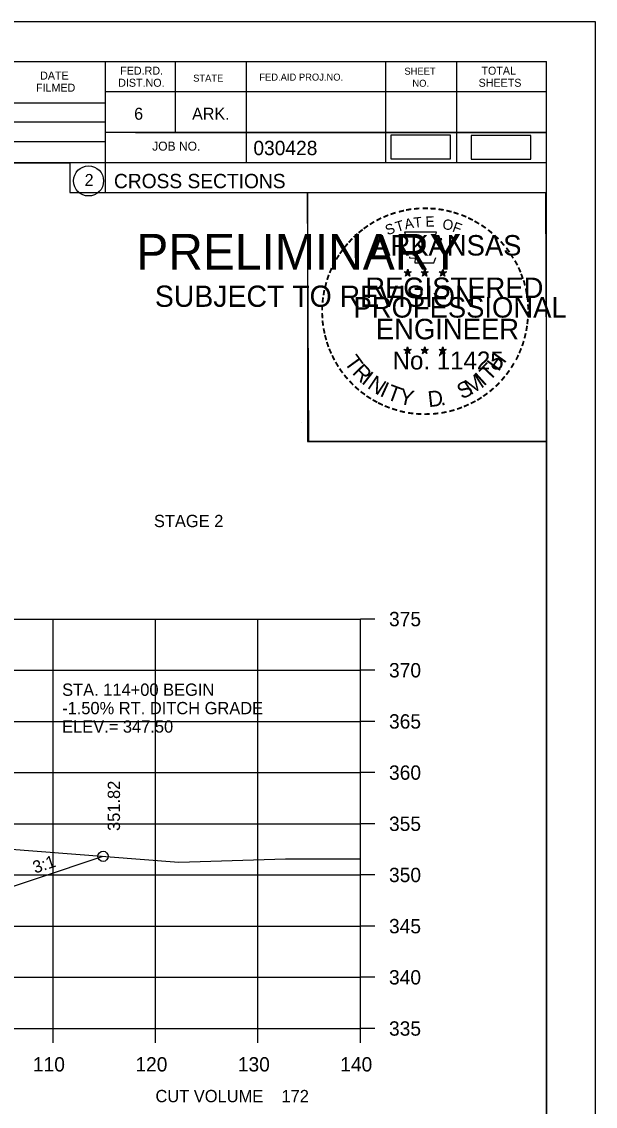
# Model space of a CAD drawing. Extents: x 1374859 to 1376773, y 382242 to 389804.
# Drawn here: x 1376717.4 to 1376773.4, y 383202.5 to 383308.4 of the extents above; entities that cross this region are included whole.
import ezdxf

# ---------------------------------------------------------------- set-up
doc = ezdxf.new("R2010")
doc.units = 0
for name, color, linetype in [('R_Axis', 7, 'Continuous'), ('R_Axis Annot', 7, 'Continuous'), ('R_Border', 7, 'Continuous'), ('R_Border PE', 7, 'Continuous'), ('R_Border Prem', 7, 'Continuous'), ('R_Detour Annot', 7, 'Continuous'), ('R_Exist Surface', 7, 'Continuous'), ('R_Fin Surface', 7, 'Continuous'), ('R_Grid', 7, 'Continuous'), ('R_MOT', 7, 'Continuous'), ('R_No Plot', 7, 'Continuous'), ('R_Xsect Elev', 7, 'Continuous'), ('R_Xsect Slope', 7, 'Continuous')]:
    doc.layers.add(name, color=color, linetype=linetype)

msp = doc.modelspace()

# ---------------------------------------------------------------- linework, layer by layer
at = {"layer": 'R_Axis'}
for p, q in [((1376750.45, 383210.07), (1376750.45, 383250.07)), ((1376751.85, 383250.07), (1376750.45, 383250.07)), ((1376751.85, 383245.07), (1376750.45, 383245.07)), ((1376751.85, 383240.07), (1376750.45, 383240.07)), ((1376751.85, 383235.07), (1376750.45, 383235.07)), ((1376751.85, 383230.07), (1376750.45, 383230.07)), ((1376751.85, 383225.07), (1376750.45, 383225.07)), ((1376751.85, 383220.07), (1376750.45, 383220.07)), ((1376751.85, 383215.07), (1376750.45, 383215.07)), ((1376470.45, 383210.07), (1376750.45, 383210.07)), ((1376720.45, 383208.67), (1376720.45, 383210.07)), ((1376730.45, 383208.67), (1376730.45, 383210.07)), ((1376740.45, 383208.67), (1376740.45, 383210.07)), ((1376750.45, 383208.67), (1376750.45, 383210.07)), ((1376751.85, 383210.07), (1376750.45, 383210.07))]:
    msp.add_line(p, q, dxfattribs=at)
at = {"layer": 'R_Border'}
for p, q in [((1376452.45, 383304.53), (1376768.63, 383304.53)), ((1376725.53, 383304.53), (1376725.53, 383291.73)), ((1376732.37, 383304.53), (1376732.37, 383297.59)), ((1376739.31, 383304.53), (1376739.31, 383294.65)), ((1376752.89, 383304.53), (1376752.89, 383294.65)), ((1376759.83, 383304.53), (1376759.83, 383294.65)), ((1376768.63, 383099.07), (1376768.63, 383304.53)), ((1376768.63, 383301.59), (1376725.53, 383301.59)), ((1376768.63, 383301.61), (1376768.63, 383301.61)), ((1376686.37, 383300.51), (1376725.53, 383300.51)), ((1376686.37, 383298.65), (1376725.53, 383298.65)), ((1376768.63, 383297.59), (1376725.53, 383297.59)), ((1376728.49, 383297.59), (1376768.63, 383297.59)), ((1376686.37, 383296.71), (1376725.53, 383296.71)), ((1376768.63, 383294.65), (1376686.37, 383294.65)), ((1376725.53, 383291.73), (1376768.63, 383291.73))]:
    msp.add_line(p, q, dxfattribs=at)
msp.add_circle((1376723.92, 383292.87), 1.47, dxfattribs=at)
at = {"layer": 'R_Border PE'}
for p, q in [((1376755.07, 383284.24), (1376755.02, 383283.99)), ((1376755.07, 383283.88), (1376755.07, 383284.24)), ((1376755.07, 383284.24), (1376755.11, 383283.99)), ((1376756.74, 383284.24), (1376756.69, 383283.99)), ((1376756.74, 383283.88), (1376756.74, 383284.24)), ((1376756.74, 383284.24), (1376756.78, 383283.99)), ((1376758.5, 383284.23), (1376758.46, 383283.98)), ((1376758.5, 383283.86), (1376758.5, 383284.23)), ((1376758.5, 383284.23), (1376758.55, 383283.98)), ((1376754.72, 383283.99), (1376755.07, 383283.88)), ((1376754.72, 383283.99), (1376754.97, 383283.94)), ((1376754.72, 383283.99), (1376754.95, 383283.87)), ((1376754.85, 383283.58), (1376755.07, 383283.88)), ((1376754.85, 383283.58), (1376754.98, 383283.82)), ((1376754.85, 383283.58), (1376755.06, 383283.8)), ((1376755.28, 383283.58), (1376755.06, 383283.79)), ((1376755.41, 383283.99), (1376755.07, 383283.88)), ((1376755.28, 383283.58), (1376755.07, 383283.88)), ((1376755.41, 383283.99), (1376755.13, 383283.94)), ((1376755.28, 383283.58), (1376755.14, 383283.87)), ((1376755.41, 383283.99), (1376755.21, 383283.89)), ((1376756.39, 383283.99), (1376756.74, 383283.88)), ((1376756.39, 383283.99), (1376756.64, 383283.94)), ((1376756.39, 383283.99), (1376756.62, 383283.87)), ((1376756.52, 383283.58), (1376756.74, 383283.88)), ((1376756.52, 383283.58), (1376756.65, 383283.82)), ((1376756.52, 383283.58), (1376756.73, 383283.8)), ((1376756.95, 383283.58), (1376756.73, 383283.79)), ((1376757.08, 383283.99), (1376756.74, 383283.88)), ((1376756.95, 383283.58), (1376756.74, 383283.88)), ((1376757.08, 383283.99), (1376756.8, 383283.94)), ((1376756.95, 383283.58), (1376756.81, 383283.87)), ((1376757.08, 383283.99), (1376756.88, 383283.89)), ((1376758.15, 383283.98), (1376758.5, 383283.86)), ((1376758.15, 383283.98), (1376758.4, 383283.93)), ((1376758.15, 383283.98), (1376758.39, 383283.85)), ((1376758.28, 383283.57), (1376758.5, 383283.86)), ((1376758.28, 383283.57), (1376758.41, 383283.81)), ((1376758.28, 383283.57), (1376758.5, 383283.78)), ((1376758.85, 383283.98), (1376758.5, 383283.86)), ((1376758.71, 383283.57), (1376758.5, 383283.86)), ((1376758.71, 383283.57), (1376758.5, 383283.78)), ((1376758.85, 383283.98), (1376758.56, 383283.93)), ((1376758.71, 383283.57), (1376758.58, 383283.86)), ((1376758.85, 383283.98), (1376758.64, 383283.87)), ((1376754.71, 383276.41), (1376755.06, 383276.3)), ((1376754.71, 383276.41), (1376754.97, 383276.37)), ((1376754.71, 383276.41), (1376754.95, 383276.29)), ((1376754.85, 383276.01), (1376755.06, 383276.3)), ((1376754.85, 383276.01), (1376754.97, 383276.25)), ((1376754.85, 383276.01), (1376755.06, 383276.22)), ((1376755.06, 383276.67), (1376755.02, 383276.42)), ((1376755.06, 383276.3), (1376755.06, 383276.67)), ((1376755.06, 383276.67), (1376755.11, 383276.42)), ((1376755.41, 383276.41), (1376755.06, 383276.3)), ((1376755.27, 383276.01), (1376755.06, 383276.3)), ((1376755.27, 383276.01), (1376755.06, 383276.22)), ((1376755.41, 383276.41), (1376755.12, 383276.37)), ((1376755.27, 383276.01), (1376755.14, 383276.3)), ((1376755.41, 383276.41), (1376755.2, 383276.31)), ((1376756.38, 383276.41), (1376756.73, 383276.3)), ((1376756.38, 383276.41), (1376756.63, 383276.37)), ((1376756.38, 383276.41), (1376756.62, 383276.29)), ((1376756.51, 383276.01), (1376756.73, 383276.3)), ((1376756.51, 383276.01), (1376756.64, 383276.25)), ((1376756.51, 383276.01), (1376756.73, 383276.22)), ((1376756.73, 383276.67), (1376756.69, 383276.42)), ((1376756.73, 383276.3), (1376756.73, 383276.67)), ((1376756.73, 383276.67), (1376756.78, 383276.42)), ((1376757.08, 383276.41), (1376756.73, 383276.3)), ((1376756.94, 383276.01), (1376756.73, 383276.3)), ((1376756.94, 383276.01), (1376756.73, 383276.22)), ((1376757.08, 383276.41), (1376756.79, 383276.37)), ((1376756.94, 383276.01), (1376756.81, 383276.3)), ((1376757.08, 383276.41), (1376756.87, 383276.31)), ((1376758.15, 383276.4), (1376758.5, 383276.29)), ((1376758.15, 383276.4), (1376758.4, 383276.36)), ((1376758.15, 383276.4), (1376758.39, 383276.28)), ((1376758.28, 383276), (1376758.5, 383276.29)), ((1376758.28, 383276), (1376758.41, 383276.24)), ((1376758.28, 383276), (1376758.5, 383276.21)), ((1376758.5, 383276.66), (1376758.46, 383276.41)), ((1376758.5, 383276.29), (1376758.5, 383276.66)), ((1376758.5, 383276.66), (1376758.55, 383276.41)), ((1376758.84, 383276.4), (1376758.5, 383276.29)), ((1376758.71, 383276), (1376758.5, 383276.29)), ((1376758.71, 383276), (1376758.5, 383276.21)), ((1376758.84, 383276.4), (1376758.56, 383276.36)), ((1376758.71, 383276), (1376758.57, 383276.29)), ((1376758.84, 383276.4), (1376758.64, 383276.3))]:
    msp.add_line(p, q, dxfattribs=at)
for points in [[(1376754.76, 383287.87), (1376755.03, 383287.04)], [(1376758.27, 383286.94), (1376758.41, 383287.23), (1376757.73, 383287.2), (1376757.87, 383287.87), (1376754.76, 383287.87)], [(1376755.25, 383285.44), (1376755.25, 383285.36), (1376755.81, 383285.34), (1376755.76, 383284.86), (1376757.63, 383284.86), (1376757.83, 383285.4)], [(1376755.07, 383284.24), (1376755.28, 383283.58), (1376754.72, 383283.99), (1376755.41, 383283.99), (1376754.85, 383283.58), (1376755.07, 383284.24)], [(1376756.74, 383284.24), (1376756.95, 383283.58), (1376756.39, 383283.99), (1376757.08, 383283.99), (1376756.52, 383283.58), (1376756.74, 383284.24)], [(1376758.5, 383284.23), (1376758.71, 383283.57), (1376758.15, 383283.98), (1376758.85, 383283.98), (1376758.28, 383283.57), (1376758.5, 383284.23)], [(1376755.06, 383276.67), (1376755.27, 383276.01), (1376754.71, 383276.41), (1376755.41, 383276.41), (1376754.85, 383276.01), (1376755.06, 383276.67)], [(1376756.73, 383276.67), (1376756.94, 383276.01), (1376756.38, 383276.41), (1376757.08, 383276.41), (1376756.51, 383276.01), (1376756.73, 383276.67)], [(1376758.5, 383276.66), (1376758.71, 383276), (1376758.15, 383276.4), (1376758.84, 383276.4), (1376758.28, 383276), (1376758.5, 383276.66)]]:
    msp.add_lwpolyline(points, dxfattribs=at)
for centre, radius in [((1376755.06, 383283.88), 0.172), ((1376755.06, 383283.88), 0.145), ((1376755.06, 383283.88), 0.116), ((1376755.06, 383283.88), 0.0991), ((1376755.06, 383283.88), 0.0747), ((1376755.06, 383283.88), 0.0495), ((1376755.06, 383283.88), 0.0296), ((1376756.73, 383283.88), 0.172), ((1376756.73, 383283.88), 0.145), ((1376756.73, 383283.88), 0.116), ((1376756.73, 383283.88), 0.0991), ((1376756.73, 383283.88), 0.0747), ((1376756.73, 383283.88), 0.0495), ((1376756.73, 383283.88), 0.0296), ((1376758.5, 383283.86), 0.172), ((1376758.5, 383283.86), 0.145), ((1376758.5, 383283.86), 0.116), ((1376758.5, 383283.86), 0.0991), ((1376758.5, 383283.86), 0.0747), ((1376758.5, 383283.86), 0.0495), ((1376758.5, 383283.86), 0.0296), ((1376755.06, 383276.3), 0.172), ((1376755.06, 383276.3), 0.145), ((1376755.06, 383276.3), 0.116), ((1376755.06, 383276.3), 0.0991), ((1376755.06, 383276.3), 0.0747), ((1376755.06, 383276.3), 0.0495), ((1376755.06, 383276.3), 0.0296), ((1376756.73, 383276.3), 0.172), ((1376756.73, 383276.3), 0.145), ((1376756.73, 383276.3), 0.116), ((1376756.73, 383276.3), 0.0991), ((1376756.73, 383276.3), 0.0747), ((1376756.73, 383276.3), 0.0495), ((1376756.73, 383276.3), 0.0296), ((1376758.5, 383276.29), 0.172), ((1376758.5, 383276.29), 0.145), ((1376758.5, 383276.29), 0.116), ((1376758.5, 383276.29), 0.0991), ((1376758.5, 383276.29), 0.0747), ((1376758.5, 383276.29), 0.0495), ((1376758.5, 383276.29), 0.0296)]:
    msp.add_circle(centre, radius, dxfattribs=at)
at = {"layer": 'R_Exist Surface'}
msp.add_lwpolyline([(1376656.69, 383237.5), (1376673.19, 383231.64), (1376674.47, 383228.83), (1376690.38, 383229.85), (1376699.21, 383228.6), (1376708.82, 383228.16), (1376732.72, 383226.32), (1376743.15, 383226.63), (1376750.45, 383226.63)], dxfattribs=at)
at = {"layer": 'R_Fin Surface'}
msp.add_lwpolyline([(1376498.31, 383220.65), (1376504.59, 383218.55), (1376550.97, 383234.01), (1376563.71, 383236.14), (1376572.97, 383237.68), (1376580.97, 383238), (1376610.47, 383239.05), (1376639.97, 383240.09), (1376647.97, 383240.38), (1376659.51, 383238.45), (1376669.97, 383236.71), (1376712.38, 383222.57), (1376725.33, 383226.89)], dxfattribs=at)
at = {"layer": 'R_Grid'}
for p, q in [((1376470.45, 383250.07), (1376750.45, 383250.07)), ((1376720.45, 383210.07), (1376720.45, 383250.07)), ((1376730.45, 383210.07), (1376730.45, 383250.07)), ((1376740.45, 383210.07), (1376740.45, 383250.07)), ((1376750.45, 383210.07), (1376750.45, 383250.07)), ((1376470.45, 383245.07), (1376750.45, 383245.07)), ((1376470.45, 383240.07), (1376750.45, 383240.07)), ((1376470.45, 383235.07), (1376750.45, 383235.07)), ((1376470.45, 383230.07), (1376750.45, 383230.07)), ((1376470.45, 383225.07), (1376750.45, 383225.07)), ((1376470.45, 383220.07), (1376750.45, 383220.07)), ((1376470.45, 383215.07), (1376750.45, 383215.07)), ((1376470.45, 383210.07), (1376750.45, 383210.07))]:
    msp.add_line(p, q, dxfattribs=at)
at = {"layer": 'R_MOT'}
for points in [[(1376753.43, 383295.04), (1376759.26, 383295.04), (1376759.26, 383297.35), (1376753.43, 383297.35)], [(1376761.26, 383295.01), (1376767.09, 383295.01), (1376767.09, 383297.32), (1376761.26, 383297.32)]]:
    msp.add_lwpolyline(points, close=True, dxfattribs=at)
at = {"layer": 'R_No Plot'}
for p, q in [((1376440.05, 383308.43), (1376773.38, 383308.43)), ((1376744.67, 383269.28), (1376744.67, 383269.28))]:
    msp.add_line(p, q, dxfattribs=at)
for points in [[(1376440.04, 383308.43), (1376773.38, 383308.43), (1376773.38, 383095.09), (1376440.04, 383095.09)], [(1376686.37, 383304.53), (1376686.37, 383294.65), (1376722.1, 383294.65), (1376722.1, 383291.73), (1376745.3, 383291.73), (1376745.3, 383267.4), (1376768.63, 383267.4), (1376768.63, 383099.07), (1376452.45, 383099.07), (1376452.45, 383304.53)], [(1376745.3, 383291.73), (1376768.51, 383291.73), (1376768.63, 383267.4), (1376745.42, 383267.4)]]:
    msp.add_lwpolyline(points, close=True, dxfattribs=at)
msp.add_circle((1376725.33, 383226.89), 0.5, dxfattribs=at)

# ---------------------------------------------------------------- texts
at = {"layer": 'R_Axis Annot'}
msp.add_text('STAGE 2', height=1.2, rotation=360, dxfattribs=at).set_placement((1376730.3, 383259.05))
for s, height, p in [('375', 1.4, (1376753.25, 383249.37)), ('370', 1.4, (1376753.25, 383244.37)), ('365', 1.4, (1376753.25, 383239.37)), ('360', 1.4, (1376753.25, 383234.37)), ('355', 1.4, (1376753.25, 383229.37)), ('350', 1.4, (1376753.25, 383224.37)), ('345', 1.4, (1376753.25, 383219.37)), ('340', 1.4, (1376753.25, 383214.37)), ('335', 1.4, (1376753.25, 383209.37)), ('110', 1.4, (1376718.49, 383205.87)), ('120', 1.4, (1376728.49, 383205.87)), ('130', 1.4, (1376738.49, 383205.87)), ('140', 1.4, (1376748.49, 383205.87)), ('CUT VOLUME    172', 1.2, (1376730.45, 383202.87))]:
    msp.add_text(s, height=height, dxfattribs=at).set_placement(p)
at = {"layer": 'R_Border'}
for s, height, p in [('DATE', 0.782, (1376719.19, 383302.77)), ('FED.RD.', 0.782, (1376727.01, 383303.25)), ('STATE', 0.684, (1376734.13, 383302.57)), ('FED.AID PROJ.NO.', 0.684, (1376740.59, 383302.67)), ('SHEET', 0.684, (1376754.75, 383303.25)), ('TOTAL', 0.782, (1376762.27, 383303.25)), ('FILMED', 0.782, (1376718.79, 383301.59)), ('DIST.NO.', 0.782, (1376726.81, 383302.07)), ('NO.', 0.684, (1376755.53, 383302.07)), ('SHEETS', 0.782, (1376761.99, 383302.07)), ('6', 1.17, (1376728.37, 383298.85)), ('ARK.', 1.172, (1376734.03, 383298.85)), ('JOB NO.', 0.879, (1376730.13, 383295.83)), ('030428', 1.4, (1376740.01, 383295.39)), ('2', 1.17, (1376723.54, 383292.38)), ('CROSS SECTIONS', 1.4, (1376726.4, 383292.16))]:
    msp.add_text(s, height=height, rotation=360, dxfattribs=at).set_placement(p)
at = {"layer": 'R_Border PE'}
for s, height, rotation, p in [('-', 1.6, 24.3072, (1376752.87, 383288.72)), ('-', 1.6, 19.1761, (1376753.51, 383288.99)), ('-', 1.6, 13.6301, (1376754.26, 383289.23)), ('-', 1.6, 10.2193, (1376754.93, 383289.4)), ('-', 1.6, 5.8968, (1376755.66, 383289.51)), ('-', 1.6, 0.1862, (1376756.43, 383289.58)), ('E', 1, 0.8323, (1376756.81, 383288.4)), ('-', 1.6, 357.743, (1376757.16, 383289.56)), ('-', 1.6, 352.1617, (1376757.9, 383289.51)), ('-', 1.6, 347.2049, (1376758.62, 383289.39)), ('-', 1.6, 342.3362, (1376759.26, 383289.24)), ('-', 1.6, 337.8551, (1376759.99, 383289.02)), ('-', 1.6, 36.2317, (1376751.06, 383287.64)), ('-', 1.6, 34.0636, (1376751.64, 383288.04)), ('-', 1.6, 28.7918, (1376752.24, 383288.41)), ('S', 1, 21.594, (1376753.11, 383287.54)), ('T', 1, 16.4036, (1376754.03, 383287.87)), ('A', 1, 11.2132, (1376754.85, 383288.13)), ('T', 1, 6.0228, (1376755.7, 383288.29)), ('O', 1, 350.4515, (1376758.41, 383288.19)), ('F', 1, 340.0707, (1376759.36, 383287.96)), ('-', 1.6, 334.1211, (1376760.62, 383288.75)), ('-', 1.6, 329.6409, (1376761.2, 383288.46)), ('-', 1.6, 325.8627, (1376761.84, 383288.1)), ('-', 1.6, 48.423, (1376749.71, 383286.37)), ('-', 1.6, 42.9622, (1376750.15, 383286.85)), ('-', 1.6, 38.9507, (1376750.59, 383287.26)), ('ARKANSAS', 2, 360, (1376751.61, 383285.58)), ('-', 1.6, 320.5297, (1376762.45, 383287.68)), ('-', 1.6, 315.5786, (1376763.05, 383287.19)), ('-', 1.6, 54.2325, (1376748.89, 383285.32)), ('-', 1.6, 50.6142, (1376749.3, 383285.88)), ('-', 1.6, 309.8797, (1376763.62, 383286.64)), ('-', 1.6, 306.6522, (1376764.15, 383286.04)), ('-', 1.6, 58.0706, (1376748.57, 383284.79)), ('-', 1.4, 303.6753, (1376764.63, 383285.47)), ('-', 1.6, 67.7743, (1376747.99, 383283.56)), ('-', 1.6, 62.8713, (1376748.25, 383284.17)), ('-', 1.6, 299.6684, (1376764.95, 383284.86)), ('-', 1.6, 294.6628, (1376765.28, 383284.25)), ('-', 1.6, 72.3945, (1376747.77, 383282.93)), ('REGISTERED', 2, 360, (1376750.93, 383281.43)), ('DWB', 0.01, 360, (1376755.05, 383283.87)), ('DWB', 0.01, 360, (1376756.72, 383283.87)), ('DWB', 0.01, 360, (1376758.49, 383283.86)), ('-', 1.6, 290.5728, (1376765.53, 383283.67)), ('-', 1.6, 285.1233, (1376765.77, 383283.09)), ('-', 1.6, 81.2013, (1376747.45, 383281.51)), ('-', 1.6, 75.461, (1376747.58, 383282.22)), ('-', 1.6, 280.5493, (1376765.97, 383282.35)), ('-', 1.6, 85.1863, (1376747.37, 383280.82)), ('PROFESSIONAL', 2, 360, (1376749.78, 383279.52)), ('-', 1.6, 276.5962, (1376766.13, 383281.58)), ('-', 1.6, 94.1959, (1376747.38, 383279.39)), ('-', 1.6, 89.0622, (1376747.34, 383280.11)), ('-', 1.6, 274.3301, (1376766.19, 383280.86)), ('-', 1.6, 269.9407, (1376766.22, 383280.23)), ('-', 1.6, 98.9479, (1376747.45, 383278.72)), ('ENGINEER', 2, 360, (1376751.97, 383277.4)), ('-', 1.6, 263.5172, (1376766.2, 383279.56)), ('-', 1.6, 101.7149, (1376747.59, 383277.99)), ('-', 1.6, 105.4578, (1376747.75, 383277.39)), ('-', 1.6, 255.7626, (1376766.02, 383278.23)), ('-', 1.6, 260.9953, (1376766.13, 383278.91)), ('-', 1.6, 109.0874, (1376747.96, 383276.76)), ('-', 1.6, 252.8681, (1376765.84, 383277.51)), ('-', 1.6, 114.0643, (1376748.22, 383276.17)), ('-', 1.6, 115.7289, (1376748.52, 383275.55)), ('T', 1.54, 306.0406, (1376748.82, 383275.14)), ('No. 11425', 1.757, 360, (1376753.6, 383274.45)), ('DWB', 0.01, 360, (1376755.05, 383276.3)), ('DWB', 0.01, 360, (1376756.72, 383276.3)), ('DWB', 0.01, 360, (1376758.48, 383276.29)), ('H', 1.54, 54.6088, (1376763.94, 383274.18)), ('-', 1.6, 244.6197, (1376765.36, 383276.21)), ('-', 1.6, 247.8887, (1376765.62, 383276.84)), ('-', 1.6, 120.4471, (1376748.88, 383274.96)), ('-', 1.6, 125.8934, (1376749.28, 383274.4)), ('R', 1.54, 314.005, (1376749.58, 383274.09)), ('T', 1.54, 46.6444, (1376763.05, 383273.23)), ('-', 1.6, 239.0712, (1376764.96, 383275.46)), ('-', 1.6, 130.7181, (1376749.74, 383273.85)), ('I', 1.54, 321.9694, (1376750.48, 383273.16)), ('N', 1.54, 326.5002, (1376751.05, 383272.69)), ('M', 1.54, 32.6563, (1376761.21, 383271.91)), ('I', 1.54, 42.1136, (1376762.49, 383272.76)), ('-', 1.6, 231.2538, (1376764.13, 383274.24)), ('-', 1.6, 233.8452, (1376764.56, 383274.8)), ('-', 1.6, 134.2238, (1376750.26, 383273.31)), ('-', 1.6, 138.9338, (1376750.79, 383272.84)), ('I', 1.54, 335.3603, (1376752.26, 383271.9)), ('T', 1.54, 339.8912, (1376752.92, 383271.58)), ('Y', 1.54, 347.8556, (1376754.14, 383271.13)), ('S', 1.54, 26.9312, (1376760.37, 383271.5)), ('-', 1.6, 221.0851, (1376763.13, 383273.16)), ('-', 1.6, 225.7653, (1376763.65, 383273.67)), ('-', 1.6, 144.6463, (1376751.34, 383272.44)), ('-', 1.6, 148.0898, (1376751.9, 383272.06)), ('-', 1.6, 151.5704, (1376752.48, 383271.74)), ('D', 1.54, 6.3969, (1376757.12, 383270.77)), ('-', 1.6, 207.3568, (1376761.49, 383271.96)), ('-', 1.6, 212.2491, (1376762.05, 383272.3)), ('-', 1.6, 215.7363, (1376762.58, 383272.69)), ('-', 1.6, 154.6002, (1376753, 383271.49)), ('-', 1.6, 158.5612, (1376753.63, 383271.24)), ('-', 1.6, 162.7983, (1376754.32, 383271.03)), ('-', 1.6, 167.5555, (1376755.03, 383270.86)), ('-', 1.6, 191.2858, (1376758.84, 383270.93)), ('.', 1.54, 13.7642, (1376758.31, 383270.9)), ('-', 1.6, 195.4743, (1376759.57, 383271.12)), ('-', 1.6, 200.7184, (1376760.25, 383271.37)), ('-', 1.6, 204.2516, (1376760.86, 383271.64)), ('-', 1.6, 173.1155, (1376755.8, 383270.75)), ('-', 1.6, 176.5183, (1376756.55, 383270.7)), ('-', 1.6, 181.5918, (1376757.29, 383270.72)), ('-', 1.6, 185.8167, (1376758.1, 383270.79))]:
    msp.add_text(s, height=height, rotation=rotation, dxfattribs=at).set_placement(p)
at = {"layer": 'R_Border Prem'}
for s, height, p in [('PRELIMINARY', 3.5, (1376728.58, 383284.2)), ('DWB', 0.01, (1376729.33, 383286.04)), ('SUBJECT TO REVISION', 2.0751, (1376730.39, 383280.57))]:
    msp.add_text(s, height=height, rotation=360, dxfattribs=at).set_placement(p)
at = {"layer": 'R_Detour Annot'}
for s, p in [('STA. 114+00 BEGIN', (1376721.34, 383242.57)), ('-1.50% RT. DITCH GRADE', (1376721.34, 383240.77)), ('ELEV.= 347.50', (1376721.34, 383238.97))]:
    msp.add_text(s, height=1.2, dxfattribs=at).set_placement(p)
at = {"layer": 'R_Xsect Elev'}
msp.add_text('351.82', height=1.2, rotation=90, dxfattribs=at).set_placement((1376726.99, 383229.37))
at = {"layer": 'R_Xsect Slope'}
msp.add_text('3:1', height=1.2, rotation=18.4349, dxfattribs=at).set_placement((1376718.7, 383225.2))

doc.saveas('drawing.dxf')
